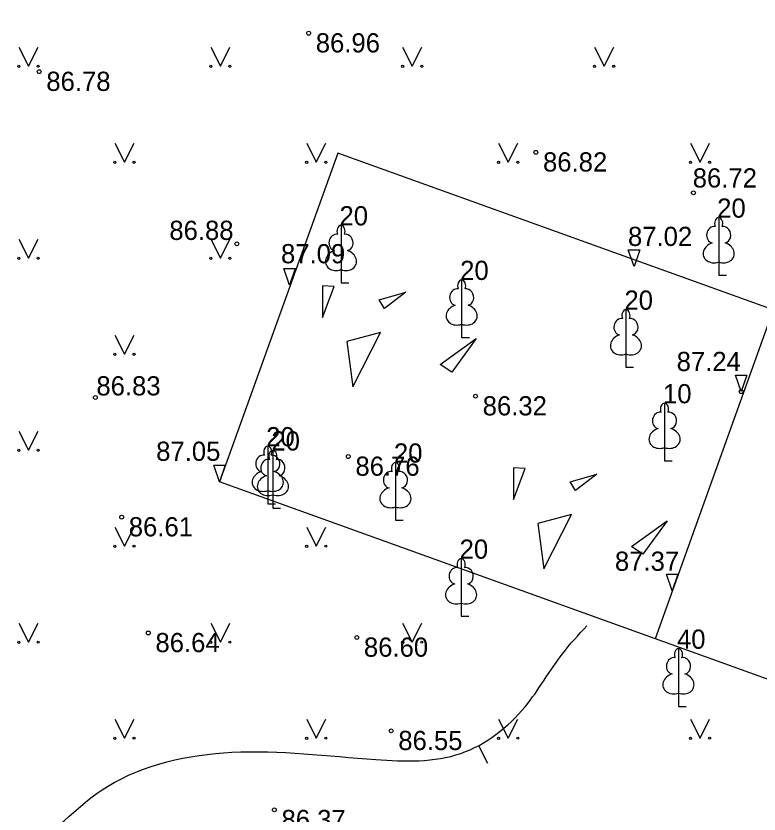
# Model space of a CAD drawing. Extents: x 576692 to 577659, y 273254 to 273799.
# Drawn here: x 577492.17 to 577511.54, y 273408.03 to 273428.81 of the extents above; entities that cross this region are included whole.
import ezdxf

# ---------------------------------------------------------------- set-up
doc = ezdxf.new("R2010")
doc.units = 0
for name, color, linetype in [('APGR_SARK_####_####_#', 7, 'Continuous'), ('ELEK_VADP_VSPR_####_#', 7, 'Continuous'), ('GAZE_VADP_VSP2_TKST_#', 7, 'Continuous'), ('GEOD_SITP_####_TKST_#', 7, 'Continuous'), ('HIDT_REZV_####_TKST_#', 7, 'Continuous'), ('LKAN_ELEM_PAST_TKST_#', 7, 'Continuous'), ('RELJ_ELEM_####_####_#', 7, 'Continuous')]:
    doc.layers.add(name, color=color, linetype=linetype)

msp = doc.modelspace()

# ---------------------------------------------------------------- linework, layer by layer
at = {"layer": 'ELEK_VADP_VSPR_####_#'}
for centre in [(577498.474, 273401.727), (577500.973, 273398.95)]:
    msp.add_circle(centre, 50, dxfattribs=at)
at = {"layer": 'GAZE_VADP_VSP2_TKST_#'}
for p, q in [((577500.557, 273425.24), (577497.477, 273416.676)), ((577511.906, 273421.158), (577508.826, 273412.594))]:
    msp.add_line(p, q, dxfattribs=at)
for points in [[(577524.531, 273416.618), (577500.557, 273425.24)], [(577521.451, 273408.054), (577497.477, 273416.676)]]:
    msp.add_lwpolyline(points, dxfattribs=at)
at = {"layer": 'GEOD_SITP_####_TKST_#'}
msp.add_line((577504.47, 273409.342), (577504.244, 273409.787), dxfattribs=at)
msp.add_spline([(577454.178, 273425.217), (577454.308, 273425.114), (577454.493, 273424.971), (577454.62, 273424.866), (577455.044, 273424.676), (577455.301, 273424.603), (577455.571, 273424.558), (577455.836, 273424.51), (577456.073, 273424.433), (577456.101, 273424.407), (577456.108, 273424.368), (577456.072, 273424.266), (577455.897, 273424.082), (577454.953, 273423.781), (577454.728, 273423.789), (577454.501, 273423.848), (577454.046, 273424.041), (577453.591, 273424.198), (577453.365, 273424.212), (577453.141, 273424.156), (577452.984, 273424.037), (577452.875, 273423.866), (577452.809, 273423.622), (577452.809, 273423.365), (577452.82, 273423.112), (577452.784, 273422.885), (577452.591, 273422.638), (577452.296, 273422.423), (577452.016, 273422.211), (577451.87, 273421.969), (577451.868, 273421.809), (577451.905, 273421.63), (577452.091, 273421.308), (577452.199, 273421.214), (577452.313, 273421.13), (577452.425, 273421.047), (577452.528, 273420.953), (577453.421, 273419.977), (577453.991, 273419.194), (577454.233, 273418.572), (577454.561, 273417.259), (577454.233, 273415.67), (577454.247, 273413.424), (577457.749, 273413.769), (577459.551, 273413.744), (577460.44, 273413.405), (577461.024, 273413.111), (577461.288, 273413.023), (577461.424, 273413.007), (577461.556, 273413.017), (577461.886, 273413.28), (577461.991, 273413.634), (577462.057, 273413.988), (577462.102, 273414.699), (577461.586, 273415.987), (577461.367, 273416.403), (577461.58, 273417.646), (577461.746, 273417.982), (577461.865, 273418.292), (577461.938, 273418.446), (577461.995, 273418.601), (577462.275, 273418.9), (577462.703, 273419.018), (577462.927, 273419.008), (577463.153, 273418.98), (577463.588, 273418.836), (577464.266, 273418.445), (577464.558, 273418.283), (577465.743, 273417.759), (577466.956, 273417.318), (577469.44, 273416.609), (577471.963, 273416.021), (577473.224, 273415.728), (577474.477, 273415.413), (577475.345, 273415.202), (577476.218, 273415.014), (577477.093, 273414.826), (577477.965, 273414.613), (577478.5, 273414.434), (577478.758, 273414.318), (577479.012, 273414.186), (577479.459, 273413.844), (577479.647, 273413.636), (577479.803, 273413.399), (577479.913, 273413.093), (577479.965, 273412.775), (577479.907, 273412.145), (577479.487, 273410.88), (577479.481, 273410.866), (577479.279, 273409.186), (577479.186, 273407.93), (577479.606, 273406.595), (577479.814, 273406.183), (577479.961, 273405.986), (577480.142, 273405.795), (577480.588, 273405.5), (577481.38, 273405.051), (577482.985, 273405.16), (577484.332, 273406.062), (577485.316, 273406.445), (577485.609, 273404.606), (577486.134, 273404.09), (577488.072, 273403.85), (577488.888, 273404.536), (577489.591, 273406.161), (577491.998, 273406.686), (577492.592, 273407.093), (577494.556, 273408.742), (577497.797, 273409.634), (577501.552, 273409.445), (577503.768, 273409.607), (577505.443, 273410.823), (577506.415, 273412.202), (577507.053, 273412.929)], degree=3, dxfattribs=at)
at = {"layer": 'LKAN_ELEM_PAST_TKST_#'}
for p, q in [((577492.25, 273428), (577492.5, 273427.5)), ((577492.5, 273427.5), (577492.75, 273428)), ((577497.25, 273428), (577497.5, 273427.5)), ((577497.5, 273427.5), (577497.75, 273428)), ((577502.25, 273428), (577502.5, 273427.5)), ((577502.5, 273427.5), (577502.75, 273428)), ((577507.25, 273428), (577507.5, 273427.5)), ((577507.5, 273427.5), (577507.75, 273428)), ((577494.75, 273425.5), (577495, 273425)), ((577495, 273425), (577495.25, 273425.5)), ((577499.75, 273425.5), (577500, 273425)), ((577500, 273425), (577500.25, 273425.5)), ((577504.75, 273425.5), (577505, 273425)), ((577505, 273425), (577505.25, 273425.5)), ((577509.75, 273425.5), (577510, 273425)), ((577510, 273425), (577510.25, 273425.5)), ((577492.25, 273423), (577492.5, 273422.5)), ((577492.5, 273422.5), (577492.75, 273423)), ((577497.25, 273423), (577497.5, 273422.5)), ((577497.5, 273422.5), (577497.75, 273423)), ((577510.486, 273422.405), (577510.486, 273422.058)), ((577500.644, 273422.204), (577500.644, 273421.857)), ((577510.486, 273422.058), (577510.686, 273422.058)), ((577500.644, 273421.857), (577500.844, 273421.857)), ((577500.165, 273421.782), (577500.165, 273420.957)), ((577500.467, 273421.763), (577500.165, 273421.782)), ((577500.165, 273420.957), (577500.467, 273421.763)), ((577501.636, 273421.418), (577502.332, 273421.622)), ((577501.774, 273421.191), (577501.636, 273421.418)), ((577502.332, 273421.622), (577501.774, 273421.191)), ((577503.788, 273420.783), (577503.788, 273420.436)), ((577494.75, 273420.5), (577495, 273420)), ((577495, 273420), (577495.25, 273420.5)), ((577501.673, 273420.57), (577500.794, 273420.336)), ((577500.951, 273419.154), (577501.673, 273420.57)), ((577503.232, 273419.738), (577504.165, 273420.408)), ((577504.165, 273420.408), (577503.535, 273419.533)), ((577503.788, 273420.436), (577503.988, 273420.436)), ((577500.794, 273420.336), (577500.951, 273419.154)), ((577508.069, 273420.008), (577508.069, 273419.661)), ((577503.535, 273419.533), (577503.232, 273419.738)), ((577508.069, 273419.661), (577508.269, 273419.661)), ((577492.25, 273418), (577492.5, 273417.5)), ((577492.5, 273417.5), (577492.75, 273418)), ((577509.074, 273417.571), (577509.074, 273417.224)), ((577509.074, 273417.224), (577509.274, 273417.224)), ((577505.143, 273417.041), (577505.143, 273416.216)), ((577505.445, 273417.022), (577505.143, 273417.041)), ((577505.143, 273416.216), (577505.445, 273417.022)), ((577506.614, 273416.677), (577507.31, 273416.881)), ((577507.31, 273416.881), (577506.752, 273416.45)), ((577506.752, 273416.45), (577506.614, 273416.677)), ((577498.735, 273416.451), (577498.735, 273416.104)), ((577498.869, 273416.341), (577498.869, 273415.994)), ((577498.735, 273416.104), (577498.935, 273416.104)), ((577502.062, 273416.026), (577502.062, 273415.679)), ((577498.869, 273415.994), (577499.069, 273415.994)), ((577506.651, 273415.829), (577505.772, 273415.595)), ((577505.929, 273414.413), (577506.651, 273415.829)), ((577502.062, 273415.679), (577502.262, 273415.679)), ((577508.21, 273414.997), (577509.143, 273415.667)), ((577509.143, 273415.667), (577508.513, 273414.792)), ((577494.75, 273415.5), (577495, 273415)), ((577495, 273415), (577495.25, 273415.5)), ((577499.75, 273415.5), (577500, 273415)), ((577500, 273415), (577500.25, 273415.5)), ((577505.772, 273415.595), (577505.929, 273414.413)), ((577508.513, 273414.792), (577508.21, 273414.997)), ((577503.774, 273413.523), (577503.774, 273413.176)), ((577503.774, 273413.176), (577503.974, 273413.176)), ((577492.25, 273413), (577492.5, 273412.5)), ((577492.5, 273412.5), (577492.75, 273413)), ((577497.25, 273413), (577497.5, 273412.5)), ((577497.5, 273412.5), (577497.75, 273413)), ((577502.25, 273413), (577502.5, 273412.5)), ((577502.5, 273412.5), (577502.75, 273413)), ((577509.438, 273411.178), (577509.438, 273410.831)), ((577509.438, 273410.831), (577509.638, 273410.831)), ((577494.75, 273410.5), (577495, 273410)), ((577495, 273410), (577495.25, 273410.5)), ((577499.75, 273410.5), (577500, 273410)), ((577500, 273410), (577500.25, 273410.5)), ((577504.75, 273410.5), (577505, 273410)), ((577505, 273410), (577505.25, 273410.5)), ((577509.75, 273410.5), (577510, 273410)), ((577510, 273410), (577510.25, 273410.5))]:
    msp.add_line(p, q, dxfattribs=at)
for points in [[(577510.486, 273423.558), (577510.486, 273422.405)], [(577500.644, 273423.357), (577500.644, 273422.204)], [(577510.576, 273423.326), (577510.575, 273423.327)], [(577500.734, 273423.125), (577500.733, 273423.126)], [(577503.788, 273421.936), (577503.788, 273420.783)], [(577503.878, 273421.704), (577503.877, 273421.705)], [(577508.069, 273421.161), (577508.069, 273420.008)], [(577508.159, 273420.929), (577508.158, 273420.93)], [(577509.074, 273418.724), (577509.074, 273417.571)], [(577509.164, 273418.492), (577509.163, 273418.493)], [(577498.735, 273417.604), (577498.735, 273416.451)], [(577498.869, 273417.494), (577498.869, 273416.341)], [(577498.825, 273417.372), (577498.824, 273417.373)], [(577498.959, 273417.262), (577498.958, 273417.263)], [(577502.062, 273417.179), (577502.062, 273416.026)], [(577502.152, 273416.947), (577502.151, 273416.948)], [(577503.774, 273414.676), (577503.774, 273413.523)], [(577503.864, 273414.444), (577503.863, 273414.445)], [(577509.438, 273412.331), (577509.438, 273411.178)], [(577509.528, 273412.099), (577509.527, 273412.1)]]:
    msp.add_lwpolyline(points, dxfattribs=at)
for centre, radius in [((577492.25, 273427.5), 0.028), ((577492.75, 273427.5), 0.0263), ((577497.25, 273427.5), 0.028), ((577497.75, 273427.5), 0.0263), ((577502.25, 273427.5), 0.028), ((577502.75, 273427.5), 0.0263), ((577507.25, 273427.5), 0.028), ((577507.75, 273427.5), 0.0263), ((577494.75, 273425), 0.028), ((577495.25, 273425), 0.0263), ((577499.75, 273425), 0.028), ((577500.25, 273425), 0.0263), ((577504.75, 273425), 0.028), ((577505.25, 273425), 0.0263), ((577509.75, 273425), 0.028), ((577510.25, 273425), 0.0263), ((577492.25, 273422.5), 0.028), ((577492.75, 273422.5), 0.0263), ((577497.25, 273422.5), 0.028), ((577497.75, 273422.5), 0.0263), ((577494.75, 273420), 0.028), ((577495.25, 273420), 0.0263), ((577492.25, 273417.5), 0.028), ((577492.75, 273417.5), 0.0263), ((577494.75, 273415), 0.028), ((577495.25, 273415), 0.0263), ((577499.75, 273415), 0.028), ((577500.25, 273415), 0.0263), ((577492.25, 273412.5), 0.028), ((577492.75, 273412.5), 0.0263), ((577497.25, 273412.5), 0.028), ((577497.75, 273412.5), 0.0263), ((577502.25, 273412.5), 0.028), ((577502.75, 273412.5), 0.0263), ((577494.75, 273410), 0.028), ((577495.25, 273410), 0.0263), ((577499.75, 273410), 0.028), ((577500.25, 273410), 0.0263), ((577504.75, 273410), 0.028), ((577505.25, 273410), 0.0263), ((577509.75, 273410), 0.028), ((577510.25, 273410), 0.0263)]:
    msp.add_circle(centre, radius, dxfattribs=at)
for centre, major_axis, ratio, start_param, end_param in [((577510.486, 273423.408), (0, -0.15), 0.707107, 3.14537, 5.287485), ((577510.486, 273423.408), (0, -0.15), 0.707107, 0.995701, 3.137816), ((577500.644, 273423.207), (0, -0.15), 0.707107, 3.14537, 5.287485), ((577500.644, 273423.207), (0, -0.15), 0.707107, 0.995701, 3.137816), ((577510.358, 273423.113), (-0.039, -0.212), 0.861323, 3.141593, 6.283185), ((577510.614, 273423.113), (0.039, -0.212), 0.861323, 0, 3.141593), ((577500.516, 273422.912), (-0.039, -0.212), 0.861323, 3.141593, 6.283185), ((577500.772, 273422.912), (0.039, -0.212), 0.861323, 0, 3.141593), ((577510.396, 273422.651), (0.307, 0.095), 0.814445, 1.570796, 4.752015), ((577510.576, 273422.651), (-0.307, 0.095), 0.814445, 1.531171, 4.712389), ((577500.554, 273422.45), (0.307, 0.095), 0.814445, 1.570796, 4.752015), ((577500.734, 273422.45), (-0.307, 0.095), 0.814445, 1.531171, 4.712389), ((577503.788, 273421.786), (0, -0.15), 0.707107, 3.14537, 5.287485), ((577503.788, 273421.786), (0, -0.15), 0.707107, 0.995701, 3.137816), ((577503.66, 273421.491), (-0.039, -0.212), 0.861323, 3.141593, 6.283185), ((577503.916, 273421.491), (0.039, -0.212), 0.861323, 0, 3.141593), ((577503.698, 273421.029), (0.307, 0.095), 0.814445, 1.570796, 4.752015), ((577503.878, 273421.029), (-0.307, 0.095), 0.814445, 1.531171, 4.712389), ((577508.069, 273421.011), (0, -0.15), 0.707107, 3.14537, 5.287485), ((577508.069, 273421.011), (0, -0.15), 0.707107, 0.995701, 3.137816), ((577507.941, 273420.716), (-0.039, -0.212), 0.861323, 3.141593, 6.283185), ((577508.197, 273420.716), (0.039, -0.212), 0.861323, 0, 3.141593), ((577507.979, 273420.254), (0.307, 0.095), 0.814445, 1.570796, 4.752015), ((577508.159, 273420.254), (-0.307, 0.095), 0.814445, 1.531171, 4.712389), ((577509.074, 273418.574), (0, -0.15), 0.707107, 3.14537, 5.287485), ((577509.074, 273418.574), (0, -0.15), 0.707107, 0.995701, 3.137816), ((577508.946, 273418.279), (-0.039, -0.212), 0.861323, 3.141593, 6.283185), ((577509.202, 273418.279), (0.039, -0.212), 0.861323, 0, 3.141593), ((577508.984, 273417.817), (0.307, 0.095), 0.814445, 1.570796, 4.752015), ((577509.164, 273417.817), (-0.307, 0.095), 0.814445, 1.531171, 4.712389), ((577498.735, 273417.454), (0, -0.15), 0.707107, 3.14537, 5.287485), ((577498.735, 273417.454), (0, -0.15), 0.707107, 0.995701, 3.137816), ((577498.869, 273417.344), (0, -0.15), 0.707107, 3.14537, 5.287485), ((577498.869, 273417.344), (0, -0.15), 0.707107, 0.995701, 3.137816), ((577498.607, 273417.159), (-0.039, -0.212), 0.861323, 3.141593, 6.283185), ((577498.741, 273417.049), (-0.039, -0.212), 0.861323, 3.141593, 6.283185), ((577498.863, 273417.159), (0.039, -0.212), 0.861323, 0, 3.141593), ((577498.997, 273417.049), (0.039, -0.212), 0.861323, 0, 3.141593), ((577502.062, 273417.029), (0, -0.15), 0.707107, 3.14537, 5.287485), ((577502.062, 273417.029), (0, -0.15), 0.707107, 0.995701, 3.137816), ((577498.645, 273416.697), (0.307, 0.095), 0.814445, 1.570796, 4.752015), ((577498.825, 273416.697), (-0.307, 0.095), 0.814445, 1.531171, 4.712389), ((577501.934, 273416.734), (-0.039, -0.212), 0.861323, 3.141593, 6.283185), ((577502.19, 273416.734), (0.039, -0.212), 0.861323, 0, 3.141593), ((577498.779, 273416.587), (0.307, 0.095), 0.814445, 1.570796, 4.752015), ((577498.959, 273416.587), (-0.307, 0.095), 0.814445, 1.531171, 4.712389), ((577501.972, 273416.272), (0.307, 0.095), 0.814445, 1.570796, 4.752015), ((577502.152, 273416.272), (-0.307, 0.095), 0.814445, 1.531171, 4.712389), ((577503.774, 273414.526), (0, -0.15), 0.707107, 3.14537, 5.287485), ((577503.774, 273414.526), (0, -0.15), 0.707107, 0.995701, 3.137816), ((577503.646, 273414.231), (-0.039, -0.212), 0.861323, 3.141593, 6.283185), ((577503.902, 273414.231), (0.039, -0.212), 0.861323, 0, 3.141593), ((577503.684, 273413.769), (0.307, 0.095), 0.814445, 1.570796, 4.752015), ((577503.864, 273413.769), (-0.307, 0.095), 0.814445, 1.531171, 4.712389), ((577509.438, 273412.181), (0, -0.15), 0.707107, 3.14537, 5.287485), ((577509.438, 273412.181), (0, -0.15), 0.707107, 0.995701, 3.137816), ((577509.31, 273411.886), (-0.039, -0.212), 0.861323, 3.141593, 6.283185), ((577509.566, 273411.886), (0.039, -0.212), 0.861323, 0, 3.141593), ((577509.348, 273411.424), (0.307, 0.095), 0.814445, 1.570796, 4.752015), ((577509.528, 273411.424), (-0.307, 0.095), 0.814445, 1.531171, 4.712389)]:
    msp.add_ellipse(centre, major_axis=major_axis, ratio=ratio, start_param=start_param, end_param=end_param, dxfattribs=at)
at = {"layer": 'RELJ_ELEM_####_####_#'}
for points in [[(577508.131, 273422.721), (577508.431, 273422.721), (577508.281, 273422.288)], [(577499.151, 273422.236), (577499.451, 273422.236), (577499.301, 273421.803)], [(577510.921, 273419.46), (577511.221, 273419.46), (577511.071, 273419.027)], [(577497.327, 273417.109), (577497.627, 273417.109), (577497.477, 273416.676)], [(577509.125, 273414.275), (577509.425, 273414.275), (577509.275, 273413.842)]]:
    msp.add_lwpolyline(points, close=True, dxfattribs=at)
for centre in [(577499.801, 273428.361), (577492.779, 273427.359), (577505.722, 273425.26), (577509.827, 273424.206), (577497.93, 273422.876), (577494.244, 273418.875), (577504.15, 273418.908), (577511.071, 273419.027), (577500.834, 273417.336), (577494.928, 273415.758), (577495.623, 273412.743), (577501.055, 273412.624), (577501.951, 273410.193), (577498.908, 273408.135)]:
    msp.add_circle(centre, 0.05, dxfattribs=at)

# ---------------------------------------------------------------- texts
at = {"layer": 'APGR_SARK_####_####_#'}
for s, p in [(' 20', (577510.261, 273423.558)), (' 20', (577500.419, 273423.357)), (' 20', (577503.563, 273421.936)), (' 20', (577507.844, 273421.161)), (' 10', (577508.849, 273418.724)), (' 20', (577498.51, 273417.604)), (' 20', (577498.644, 273417.494)), (' 20', (577501.837, 273417.179)), (' 20', (577503.549, 273414.676)), (' 40', (577509.213, 273412.331))]:
    msp.add_text(s, height=0.5, dxfattribs=at).set_placement(p)
at = {"layer": 'HIDT_REZV_####_TKST_#'}
for s, p in [(' 86.96', (577499.801, 273427.861)), (' 86.78', (577492.779, 273426.859)), (' 86.82', (577505.722, 273424.76)), (' 86.72', (577509.623, 273424.343)), (' 86.88', (577495.985, 273422.978)), (' 87.02', (577507.936, 273422.821)), (' 87.09', (577498.895, 273422.37)), (' 87.24', (577509.204, 273419.563)), (' 86.83', (577494.084, 273418.928)), (' 86.32', (577504.15, 273418.408)), (' 87.05', (577495.642, 273417.225)), (' 86.76', (577500.834, 273416.836)), (' 86.61', (577494.928, 273415.258)), (' 87.37', (577507.596, 273414.362)), (' 86.64', (577495.623, 273412.243)), (' 86.60', (577501.055, 273412.124)), (' 86.55', (577501.951, 273409.693)), (' 86.37', (577498.908, 273407.635))]:
    msp.add_text(s, height=0.5, dxfattribs=at).set_placement(p)

doc.saveas('drawing.dxf')
